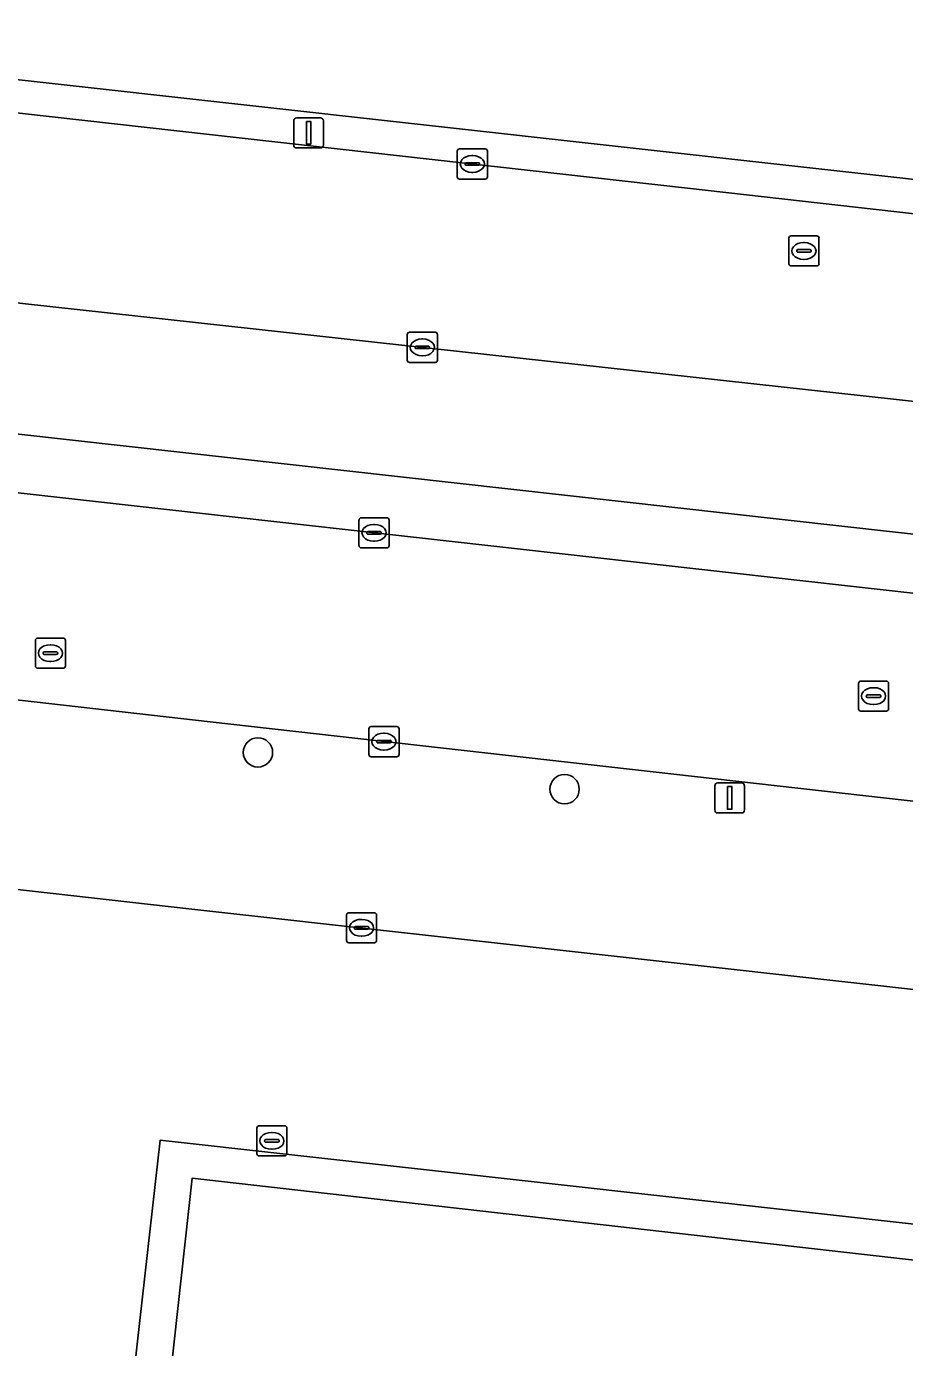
# Model space of a CAD drawing. Extents: x 161928 to 163071, y 386474 to 387428.
# Drawn here: x 162393.11 to 162422.32, y 386808.82 to 386852.75 of the extents above; entities that cross this region are included whole.
import ezdxf

# ---------------------------------------------------------------- set-up
doc = ezdxf.new("R2010")
doc.units = 0
for name, color, linetype in [('IMGEO_Boom', 7, 'Continuous'), ('IMGEO_Brandkraan', 7, 'Continuous'), ('IMGEO_Erf', 7, 'Continuous'), ('IMGEO_Kolk', 7, 'Continuous'), ('IMGEO_Lichtmast', 7, 'Continuous'), ('IMGEO_Pand', 7, 'Continuous'), ('IMGEO_Parkeervlak_open', 7, 'Continuous'), ('IMGEO_Rijbaan_lokaal_open', 7, 'Continuous'), ('IMGEO_Rioolput', 7, 'Continuous'), ('IMGEO_Voetpad_open', 7, 'Continuous')]:
    doc.layers.add(name, color=color, linetype=linetype)

msp = doc.modelspace()

# ---------------------------------------------------------------- linework, layer by layer
at = {"layer": 'IMGEO_Boom'}
for centre in [(162400.811, 386828.607), (162411.009, 386827.385)]:
    msp.add_circle(centre, 0.489, dxfattribs=at)
at = {"layer": 'IMGEO_Brandkraan'}
for p, q in [((162418.545, 386845.781), (162419.397, 386845.781)), ((162418.47, 386844.855), (162418.47, 386845.707)), ((162418.772, 386845.324), (162419.17, 386845.324)), ((162418.958, 386845.561), (162418.983, 386845.561)), ((162419.471, 386845.707), (162419.471, 386844.855)), ((162418.729, 386845.275), (162418.729, 386845.287)), ((162419.167, 386845.238), (162418.769, 386845.238)), ((162418.981, 386845.001), (162418.956, 386845.001)), ((162419.213, 386845.287), (162419.213, 386845.275)), ((162419.397, 386844.781), (162418.545, 386844.781))]:
    msp.add_line(p, q, dxfattribs=at)
for points in [[(162418.545, 386845.781), (162419.397, 386845.781)], [(162418.47, 386844.855), (162418.47, 386845.707)], [(162419.471, 386845.707), (162419.471, 386844.855)], [(162419.397, 386844.781), (162418.545, 386844.781)]]:
    msp.add_lwpolyline(points, dxfattribs=at)
for centre, radius, start, end in [((162418.547, 386845.705), 0.0765, 91.552, 178.448), ((162418.547, 386845.705), 0.0765, 91.552, 178.448), ((162419.395, 386845.705), 0.0765, 1.552, 88.448), ((162419.395, 386845.705), 0.0765, 1.552, 88.448), ((162418.769, 386845.284), 0.0403, 85.8775, 175.7526), ((162419.174, 386845.286), 0.0386, 1.7309, 96.639), ((162418.766, 386845.274), 0.0366, 178.938, 274.7102), ((162419.17, 386845.281), 0.043, 264.8664, 352.4533), ((162418.547, 386844.857), 0.0765, 181.552, 268.448), ((162418.547, 386844.857), 0.0765, 181.552, 268.448), ((162419.395, 386844.857), 0.0765, 271.552, 358.448), ((162419.395, 386844.857), 0.0765, 271.552, 358.448)]:
    msp.add_arc(centre, radius, start, end, dxfattribs=at)
for centre, major_axis, ratio, start_param, end_param in [((162418.957, 386845.281), (-0.387, 0.002), 0.722429, 4.712389, 7.853982), ((162418.982, 386845.281), (-0.39, 0.002), 0.717154, 1.570796, 4.712389)]:
    msp.add_ellipse(centre, major_axis=major_axis, ratio=ratio, start_param=start_param, end_param=end_param, dxfattribs=at)
at = {"layer": 'IMGEO_Erf'}
msp.add_lwpolyline([(162383.88, 386879.577), (162380.806, 386852.316), (162470.161, 386842.375)], dxfattribs=at)
at = {"layer": 'IMGEO_Kolk'}
for p, q in [((162407.442, 386847.746), (162407.442, 386848.598)), ((162407.517, 386848.672), (162408.369, 386848.672)), ((162407.93, 386848.452), (162407.955, 386848.452)), ((162408.443, 386848.598), (162408.443, 386847.746)), ((162407.701, 386848.166), (162407.701, 386848.178)), ((162408.139, 386848.129), (162407.741, 386848.129)), ((162407.744, 386848.215), (162408.142, 386848.215)), ((162408.185, 386848.178), (162408.185, 386848.166)), ((162408.369, 386847.672), (162407.517, 386847.672)), ((162407.953, 386847.892), (162407.928, 386847.892)), ((162405.778, 386841.649), (162405.778, 386842.501)), ((162405.853, 386842.575), (162406.705, 386842.575)), ((162406.266, 386842.355), (162406.291, 386842.355)), ((162406.779, 386842.501), (162406.779, 386841.649)), ((162406.037, 386842.069), (162406.037, 386842.081)), ((162406.475, 386842.032), (162406.077, 386842.032)), ((162406.08, 386842.118), (162406.478, 386842.118)), ((162406.521, 386842.081), (162406.521, 386842.069)), ((162406.705, 386841.575), (162405.853, 386841.575)), ((162406.289, 386841.795), (162406.264, 386841.795)), ((162404.172, 386835.483), (162404.172, 386836.335)), ((162404.247, 386836.409), (162405.099, 386836.409)), ((162404.66, 386836.189), (162404.685, 386836.189)), ((162405.173, 386836.335), (162405.173, 386835.483)), ((162404.431, 386835.903), (162404.431, 386835.915)), ((162404.869, 386835.866), (162404.471, 386835.866)), ((162404.474, 386835.952), (162404.872, 386835.952)), ((162404.915, 386835.915), (162404.915, 386835.903)), ((162405.099, 386835.409), (162404.247, 386835.409)), ((162404.683, 386835.629), (162404.658, 386835.629)), ((162404.502, 386828.54), (162404.502, 386829.392)), ((162404.577, 386829.466), (162405.429, 386829.466)), ((162404.99, 386829.246), (162405.015, 386829.246)), ((162405.503, 386829.392), (162405.503, 386828.54)), ((162404.761, 386828.96), (162404.761, 386828.972)), ((162405.199, 386828.923), (162404.801, 386828.923)), ((162404.804, 386829.009), (162405.202, 386829.009)), ((162405.013, 386828.686), (162404.988, 386828.686)), ((162405.245, 386828.972), (162405.245, 386828.96)), ((162405.429, 386828.466), (162404.577, 386828.466)), ((162403.757, 386822.351), (162403.757, 386823.203)), ((162403.832, 386823.277), (162404.684, 386823.277)), ((162404.245, 386823.057), (162404.27, 386823.057)), ((162404.758, 386823.203), (162404.758, 386822.351)), ((162404.016, 386822.771), (162404.016, 386822.783)), ((162404.454, 386822.734), (162404.056, 386822.734)), ((162404.059, 386822.82), (162404.457, 386822.82)), ((162404.268, 386822.497), (162404.243, 386822.497)), ((162404.5, 386822.783), (162404.5, 386822.771)), ((162404.684, 386822.277), (162403.832, 386822.277)), ((162400.775, 386815.267), (162400.775, 386816.119)), ((162400.85, 386816.193), (162401.702, 386816.193)), ((162401.263, 386815.973), (162401.288, 386815.973)), ((162401.776, 386816.119), (162401.776, 386815.267)), ((162401.034, 386815.687), (162401.034, 386815.699)), ((162401.472, 386815.65), (162401.074, 386815.65)), ((162401.077, 386815.736), (162401.475, 386815.736)), ((162401.518, 386815.699), (162401.518, 386815.687)), ((162401.702, 386815.193), (162400.85, 386815.193)), ((162401.286, 386815.413), (162401.261, 386815.413))]:
    msp.add_line(p, q, dxfattribs=at)
for points in [[(162407.442, 386847.746), (162407.442, 386848.598)], [(162407.517, 386848.672), (162408.369, 386848.672)], [(162408.443, 386848.598), (162408.443, 386847.746)], [(162408.369, 386847.672), (162407.517, 386847.672)], [(162405.778, 386841.649), (162405.778, 386842.501)], [(162405.853, 386842.575), (162406.705, 386842.575)], [(162406.779, 386842.501), (162406.779, 386841.649)], [(162406.705, 386841.575), (162405.853, 386841.575)], [(162404.172, 386835.483), (162404.172, 386836.335)], [(162404.247, 386836.409), (162405.099, 386836.409)], [(162405.173, 386836.335), (162405.173, 386835.483)], [(162405.099, 386835.409), (162404.247, 386835.409)], [(162404.502, 386828.54), (162404.502, 386829.392)], [(162404.577, 386829.466), (162405.429, 386829.466)], [(162405.503, 386829.392), (162405.503, 386828.54)], [(162405.429, 386828.466), (162404.577, 386828.466)], [(162403.757, 386822.351), (162403.757, 386823.203)], [(162403.832, 386823.277), (162404.684, 386823.277)], [(162404.758, 386823.203), (162404.758, 386822.351)], [(162404.684, 386822.277), (162403.832, 386822.277)], [(162400.775, 386815.267), (162400.775, 386816.119)], [(162400.85, 386816.193), (162401.702, 386816.193)], [(162401.776, 386816.119), (162401.776, 386815.267)], [(162401.702, 386815.193), (162400.85, 386815.193)]]:
    msp.add_lwpolyline(points, dxfattribs=at)
for centre, radius, start, end in [((162407.519, 386848.596), 0.0765, 91.552, 178.448), ((162407.519, 386848.596), 0.0765, 91.552, 178.448), ((162408.367, 386848.596), 0.0765, 1.552, 88.448), ((162408.367, 386848.596), 0.0765, 1.552, 88.448), ((162407.741, 386848.175), 0.0403, 85.8775, 175.7526), ((162407.738, 386848.165), 0.0366, 178.938, 274.7102), ((162408.142, 386848.172), 0.043, 264.8664, 352.4533), ((162408.146, 386848.177), 0.0386, 1.7309, 96.639), ((162407.519, 386847.748), 0.0765, 181.552, 268.448), ((162407.519, 386847.748), 0.0765, 181.552, 268.448), ((162408.367, 386847.748), 0.0765, 271.552, 358.448), ((162408.367, 386847.748), 0.0765, 271.552, 358.448), ((162405.855, 386842.499), 0.0765, 91.552, 178.448), ((162405.855, 386842.499), 0.0765, 91.552, 178.448), ((162406.703, 386842.499), 0.0765, 1.552, 88.448), ((162406.703, 386842.499), 0.0765, 1.552, 88.448), ((162406.077, 386842.078), 0.0403, 85.8775, 175.7526), ((162406.074, 386842.068), 0.0366, 178.938, 274.7102), ((162406.478, 386842.075), 0.043, 264.8664, 352.4533), ((162406.482, 386842.08), 0.0386, 1.7309, 96.639), ((162405.855, 386841.651), 0.0765, 181.552, 268.448), ((162405.855, 386841.651), 0.0765, 181.552, 268.448), ((162406.703, 386841.651), 0.0765, 271.552, 358.448), ((162406.703, 386841.651), 0.0765, 271.552, 358.448), ((162404.249, 386836.333), 0.0765, 91.552, 178.448), ((162404.249, 386836.333), 0.0765, 91.552, 178.448), ((162405.097, 386836.333), 0.0765, 1.552, 88.448), ((162405.097, 386836.333), 0.0765, 1.552, 88.448), ((162404.471, 386835.912), 0.0403, 85.8775, 175.7526), ((162404.468, 386835.902), 0.0366, 178.938, 274.7102), ((162404.872, 386835.909), 0.043, 264.8664, 352.4533), ((162404.876, 386835.914), 0.0386, 1.7309, 96.639), ((162404.249, 386835.485), 0.0765, 181.552, 268.448), ((162404.249, 386835.485), 0.0765, 181.552, 268.448), ((162405.097, 386835.485), 0.0765, 271.552, 358.448), ((162405.097, 386835.485), 0.0765, 271.552, 358.448), ((162404.579, 386829.39), 0.0765, 91.552, 178.448), ((162404.579, 386829.39), 0.0765, 91.552, 178.448), ((162405.427, 386829.39), 0.0765, 1.552, 88.448), ((162405.427, 386829.39), 0.0765, 1.552, 88.448), ((162404.801, 386828.969), 0.0403, 85.8775, 175.7526), ((162404.798, 386828.959), 0.0366, 178.938, 274.7102), ((162405.202, 386828.966), 0.043, 264.8664, 352.4533), ((162405.206, 386828.971), 0.0386, 1.7309, 96.639), ((162404.579, 386828.542), 0.0765, 181.552, 268.448), ((162404.579, 386828.542), 0.0765, 181.552, 268.448), ((162405.427, 386828.542), 0.0765, 271.552, 358.448), ((162405.427, 386828.542), 0.0765, 271.552, 358.448), ((162403.834, 386823.201), 0.0765, 91.552, 178.448), ((162403.834, 386823.201), 0.0765, 91.552, 178.448), ((162404.682, 386823.201), 0.0765, 1.552, 88.448), ((162404.682, 386823.201), 0.0765, 1.552, 88.448), ((162404.056, 386822.78), 0.0403, 85.8775, 175.7526), ((162404.053, 386822.77), 0.0366, 178.938, 274.7102), ((162404.457, 386822.777), 0.043, 264.8664, 352.4533), ((162404.461, 386822.782), 0.0386, 1.7309, 96.639), ((162403.834, 386822.353), 0.0765, 181.552, 268.448), ((162403.834, 386822.353), 0.0765, 181.552, 268.448), ((162404.682, 386822.353), 0.0765, 271.552, 358.448), ((162404.682, 386822.353), 0.0765, 271.552, 358.448), ((162400.852, 386816.117), 0.0765, 91.552, 178.448), ((162400.852, 386816.117), 0.0765, 91.552, 178.448), ((162401.7, 386816.117), 0.0765, 1.552, 88.448), ((162401.7, 386816.117), 0.0765, 1.552, 88.448), ((162401.074, 386815.696), 0.0403, 85.8775, 175.7526), ((162401.071, 386815.686), 0.0366, 178.938, 274.7102), ((162401.475, 386815.693), 0.043, 264.8664, 352.4533), ((162401.479, 386815.698), 0.0386, 1.7309, 96.639), ((162400.852, 386815.269), 0.0765, 181.552, 268.448), ((162400.852, 386815.269), 0.0765, 181.552, 268.448), ((162401.7, 386815.269), 0.0765, 271.552, 358.448), ((162401.7, 386815.269), 0.0765, 271.552, 358.448)]:
    msp.add_arc(centre, radius, start, end, dxfattribs=at)
for centre, major_axis, ratio, start_param, end_param in [((162407.929, 386848.172), (-0.387, 0.002), 0.722429, 4.712389, 7.853982), ((162407.954, 386848.172), (-0.39, 0.002), 0.717154, 1.570796, 4.712389), ((162406.265, 386842.075), (-0.387, 0.002), 0.722429, 4.712389, 7.853982), ((162406.29, 386842.075), (-0.39, 0.002), 0.717154, 1.570796, 4.712389), ((162404.659, 386835.909), (-0.387, 0.002), 0.722429, 4.712389, 7.853982), ((162404.684, 386835.909), (-0.39, 0.002), 0.717154, 1.570796, 4.712389), ((162404.989, 386828.966), (-0.387, 0.002), 0.722429, 4.712389, 7.853982), ((162405.014, 386828.966), (-0.39, 0.002), 0.717154, 1.570796, 4.712389), ((162404.244, 386822.777), (-0.387, 0.002), 0.722429, 4.712389, 7.853982), ((162404.269, 386822.777), (-0.39, 0.002), 0.717154, 1.570796, 4.712389), ((162401.262, 386815.693), (-0.387, 0.002), 0.722429, 4.712389, 7.853982), ((162401.287, 386815.693), (-0.39, 0.002), 0.717154, 1.570796, 4.712389)]:
    msp.add_ellipse(centre, major_axis=major_axis, ratio=ratio, start_param=start_param, end_param=end_param, dxfattribs=at)
at = {"layer": 'IMGEO_Lichtmast'}
for p, q in [((162402.001, 386848.807), (162402.001, 386849.607)), ((162402.001, 386849.607), (162402.001, 386848.807)), ((162402.101, 386849.707), (162402.891, 386849.707)), ((162402.891, 386849.707), (162402.101, 386849.707)), ((162402.991, 386849.607), (162402.991, 386848.807)), ((162402.991, 386848.807), (162402.991, 386849.607)), ((162402.891, 386848.707), (162402.101, 386848.707)), ((162402.101, 386848.707), (162402.891, 386848.707)), ((162416.005, 386826.695), (162416.005, 386827.495)), ((162416.005, 386827.495), (162416.005, 386826.695)), ((162416.105, 386827.595), (162416.895, 386827.595)), ((162416.895, 386827.595), (162416.105, 386827.595)), ((162416.995, 386827.495), (162416.995, 386826.695)), ((162416.995, 386826.695), (162416.995, 386827.495)), ((162416.895, 386826.595), (162416.105, 386826.595)), ((162416.105, 386826.595), (162416.895, 386826.595))]:
    msp.add_line(p, q, dxfattribs=at)
for points in [[(162402.421, 386849.582), (162402.571, 386849.582), (162402.571, 386848.832), (162402.421, 386848.832), (162402.421, 386849.582)], [(162416.425, 386827.47), (162416.575, 386827.47), (162416.575, 386826.72), (162416.425, 386826.72), (162416.425, 386827.47)]]:
    msp.add_lwpolyline(points, dxfattribs=at)
for centre, start, end in [((162402.101, 386849.607), 90, 180), ((162402.101, 386849.607), 90, 180), ((162402.891, 386849.607), 0, 90), ((162402.891, 386849.607), 360, 90), ((162402.101, 386848.807), 180, 270), ((162402.101, 386848.807), 180, 270), ((162402.891, 386848.807), 270, 0), ((162402.891, 386848.807), 270, 0), ((162416.105, 386827.495), 90, 180), ((162416.105, 386827.495), 90, 180), ((162416.895, 386827.495), 0, 90), ((162416.895, 386827.495), 360, 90), ((162416.105, 386826.695), 180, 270), ((162416.105, 386826.695), 180, 270), ((162416.895, 386826.695), 270, 0), ((162416.895, 386826.695), 270, 0)]:
    msp.add_arc(centre, 0.1, start, end, dxfattribs=at)
at = {"layer": 'IMGEO_Pand'}
msp.add_lwpolyline([(162466.314, 386814.609), (162464.143, 386814.831), (162463.923, 386814.853), (162444.241, 386816.845), (162444.094, 386815.551), (162429.101, 386817.257), (162428.397, 386811.07), (162398.627, 386814.456), (162394.363, 386775.766), (162393.168, 386764.919), (162444.943, 386759.093), (162450.309, 386758.489), (162467.614, 386756.569), (162467.64, 386756.791), (162468.014, 386759.994), (162470.51, 386759.703), (162471.317, 386766.074), (162468.823, 386766.348), (162469.39, 386771.508), (162459.47, 386772.598), (162460.011, 386777.518), (162462.201, 386777.277), (162462.274, 386777.945)], close=True, dxfattribs=at)
at = {"layer": 'IMGEO_Parkeervlak_open'}
for points in [[(162460.902, 386836.078), (162382.269, 386844.712)], [(162383.862, 386842.919), (162383.621, 386840.217), (162458.508, 386831.857), (162458.719, 386834.065)]]:
    msp.add_lwpolyline(points, dxfattribs=at)
at = {"layer": 'IMGEO_Rijbaan_lokaal_open'}
msp.add_lwpolyline([(162446.919, 386843.788), (162439.036, 386844.674), (162431.493, 386845.522), (162422.652, 386846.516), (162415.103, 386847.365), (162387.538, 386850.464), (162383.962, 386850.867), (162380.705, 386851.233), (162380.166, 386845.467), (162380.009, 386844.96), (162382.269, 386844.712), (162460.902, 386836.078), (162462.545, 386835.898), (162461.837, 386829.503), (162468.687, 386828.742), (162470.033, 386841.189), (162469.09, 386841.295), (162465.315, 386841.719), (162454.885, 386842.892)], close=True, dxfattribs=at)
for points in [[(162484.105, 386827.043), (162473.788, 386828.18), (162468.687, 386828.742), (162461.837, 386829.503), (162381.16, 386838.543)], [(162368.063, 386827.098), (162375.733, 386830.081), (162376.649, 386830.44), (162378.095, 386830.887), (162379.576, 386831.202), (162381.078, 386831.385), (162382.591, 386831.432), (162384.102, 386831.344), (162385.723, 386831.161), (162391.129, 386830.538), (162392.397, 386830.395), (162399.223, 386829.624), (162421.616, 386827.094), (162428.69, 386826.295), (162472.053, 386821.397), (162477.94, 386820.733), (162498.989, 386818.31), (162507.763, 386817.369)], [(162397.559, 386815.714), (162427.417, 386812.392), (162428.297, 386820.095), (162427.973, 386820.131), (162421.03, 386820.904), (162398.609, 386823.401), (162391.827, 386824.156), (162389.799, 386824.382), (162388.541, 386813.73)], [(162394.088, 386784.654), (162394.424, 386787.899), (162397.559, 386815.714)]]:
    msp.add_lwpolyline(points, dxfattribs=at)
at = {"layer": 'IMGEO_Rioolput'}
for p, q in [((162393.409, 386831.482), (162393.409, 386832.334)), ((162393.484, 386832.408), (162394.336, 386832.408)), ((162393.897, 386832.188), (162393.922, 386832.188)), ((162394.41, 386832.334), (162394.41, 386831.482)), ((162393.668, 386831.902), (162393.668, 386831.914)), ((162394.106, 386831.865), (162393.708, 386831.865)), ((162393.711, 386831.951), (162394.109, 386831.951)), ((162394.152, 386831.914), (162394.152, 386831.902)), ((162394.336, 386831.408), (162393.484, 386831.408)), ((162393.92, 386831.628), (162393.895, 386831.628)), ((162420.785, 386830.054), (162420.785, 386830.906)), ((162420.86, 386830.98), (162421.712, 386830.98)), ((162421.786, 386830.906), (162421.786, 386830.054)), ((162421.044, 386830.474), (162421.044, 386830.486)), ((162421.482, 386830.437), (162421.084, 386830.437)), ((162421.087, 386830.523), (162421.485, 386830.523)), ((162421.273, 386830.76), (162421.298, 386830.76)), ((162421.528, 386830.486), (162421.528, 386830.474)), ((162421.712, 386829.98), (162420.86, 386829.98)), ((162421.296, 386830.2), (162421.271, 386830.2))]:
    msp.add_line(p, q, dxfattribs=at)
for points in [[(162393.409, 386831.482), (162393.409, 386832.334)], [(162393.484, 386832.408), (162394.336, 386832.408)], [(162394.41, 386832.334), (162394.41, 386831.482)], [(162394.336, 386831.408), (162393.484, 386831.408)], [(162420.785, 386830.054), (162420.785, 386830.906)], [(162420.86, 386830.98), (162421.712, 386830.98)], [(162421.786, 386830.906), (162421.786, 386830.054)], [(162421.712, 386829.98), (162420.86, 386829.98)]]:
    msp.add_lwpolyline(points, dxfattribs=at)
for centre, radius, start, end in [((162393.486, 386832.332), 0.0765, 91.552, 178.448), ((162393.486, 386832.332), 0.0765, 91.552, 178.448), ((162394.334, 386832.332), 0.0765, 1.552, 88.448), ((162394.334, 386832.332), 0.0765, 1.552, 88.448), ((162393.708, 386831.911), 0.0403, 85.8775, 175.7526), ((162393.705, 386831.901), 0.0366, 178.938, 274.7102), ((162394.109, 386831.908), 0.043, 264.8664, 352.4533), ((162394.113, 386831.913), 0.0386, 1.7309, 96.639), ((162393.486, 386831.484), 0.0765, 181.552, 268.448), ((162393.486, 386831.484), 0.0765, 181.552, 268.448), ((162394.334, 386831.484), 0.0765, 271.552, 358.448), ((162394.334, 386831.484), 0.0765, 271.552, 358.448), ((162420.862, 386830.904), 0.0765, 91.552, 178.448), ((162420.862, 386830.904), 0.0765, 91.552, 178.448), ((162421.71, 386830.904), 0.0765, 1.552, 88.448), ((162421.71, 386830.904), 0.0765, 1.552, 88.448), ((162421.084, 386830.483), 0.0403, 85.8775, 175.7526), ((162421.081, 386830.473), 0.0366, 178.938, 274.7102), ((162421.485, 386830.48), 0.043, 264.8664, 352.4533), ((162421.489, 386830.485), 0.0386, 1.7309, 96.639), ((162420.862, 386830.056), 0.0765, 181.552, 268.448), ((162420.862, 386830.056), 0.0765, 181.552, 268.448), ((162421.71, 386830.056), 0.0765, 271.552, 358.448), ((162421.71, 386830.056), 0.0765, 271.552, 358.448)]:
    msp.add_arc(centre, radius, start, end, dxfattribs=at)
for centre, major_axis, ratio, start_param, end_param in [((162393.896, 386831.908), (-0.387, 0.002), 0.722429, 4.712389, 7.853982), ((162393.921, 386831.908), (-0.39, 0.002), 0.717154, 1.570796, 4.712389), ((162421.272, 386830.48), (-0.387, 0.002), 0.722429, 4.712389, 7.853982), ((162421.297, 386830.48), (-0.39, 0.002), 0.717154, 1.570796, 4.712389)]:
    msp.add_ellipse(centre, major_axis=major_axis, ratio=ratio, start_param=start_param, end_param=end_param, dxfattribs=at)
at = {"layer": 'IMGEO_Voetpad_open'}
msp.add_lwpolyline([(162380.806, 386852.316), (162380.705, 386851.233), (162383.962, 386850.867), (162387.538, 386850.464), (162415.103, 386847.365), (162422.652, 386846.516), (162431.493, 386845.522), (162439.036, 386844.674), (162446.919, 386843.788), (162454.885, 386842.892), (162465.315, 386841.719), (162469.09, 386841.295), (162470.033, 386841.189), (162470.161, 386842.375)], close=True, dxfattribs=at)
for points in [[(162382.269, 386844.712), (162380.009, 386844.96), (162380.166, 386845.467), (162377.028, 386845.783), (162376.825, 386843.974), (162376.795, 386843.536), (162376.805, 386843.097), (162376.854, 386842.66), (162376.941, 386842.23), (162377.067, 386841.809), (162377.23, 386841.401), (162377.428, 386841.01), (162377.661, 386840.637), (162377.926, 386840.287), (162378.222, 386839.962), (162378.545, 386839.665), (162378.893, 386839.397), (162379.264, 386839.162), (162379.655, 386838.961), (162380.062, 386838.796), (162380.482, 386838.668), (162380.911, 386838.577), (162381.16, 386838.543), (162461.837, 386829.503)], [(162458.719, 386834.065), (162458.508, 386831.857), (162383.621, 386840.217), (162383.862, 386842.919)], [(162384.184, 386825.014), (162389.799, 386824.382), (162391.827, 386824.156), (162398.609, 386823.401), (162421.03, 386820.904), (162427.973, 386820.131), (162428.297, 386820.095), (162429.556, 386820.996), (162464.178, 386817.097), (162472.053, 386821.397), (162428.69, 386826.295), (162421.616, 386827.094), (162399.223, 386829.624), (162392.397, 386830.395), (162391.129, 386830.538), (162385.723, 386831.161), (162384.102, 386831.344), (162382.591, 386831.432), (162381.078, 386831.385), (162379.576, 386831.202), (162378.095, 386830.887), (162376.649, 386830.44), (162375.733, 386830.081), (162368.063, 386827.098)], [(162393.168, 386764.919), (162394.363, 386775.766), (162398.627, 386814.456), (162428.397, 386811.07), (162429.101, 386817.257), (162429.556, 386820.996), (162428.297, 386820.095), (162427.417, 386812.392), (162397.559, 386815.714), (162394.424, 386787.899), (162394.088, 386784.654)]]:
    msp.add_lwpolyline(points, dxfattribs=at)

doc.saveas('drawing.dxf')
